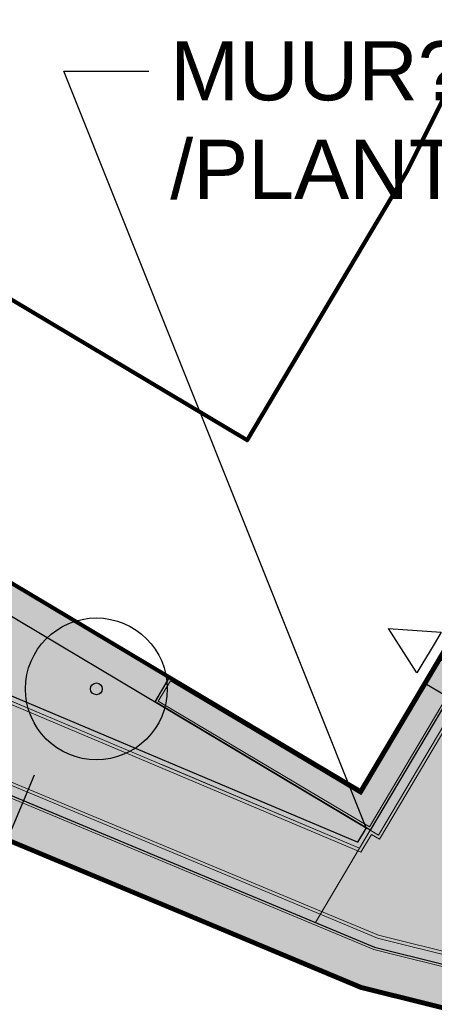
# Model space of a CAD drawing. Header units: metres. Extents: x 154038 to 155227, y 461678 to 462519.
# Tile 70 of 656: x 154335 to 154344, y 462035 to 462056. Entities that reach past the tile are written whole.
import ezdxf
from ezdxf import colors
from ezdxf.entities.mleader import LeaderData, LeaderLine
from ezdxf.math import Vec2, Vec3

# ---------------------------------------------------------------- set-up
doc = ezdxf.new("R2010")
doc.units = ezdxf.units.M
doc.linetypes.add('VH-OPSLUITBAND_100X200', pattern=[16, 8, -2, 4, -2])
for name, color, linetype, lineweight in [('B-GV-GR-BOOM-G', 82, 'Continuous', 25), ('B-GV-GR-BOOM-G2', 92, 'Continuous', 25), ('B-GV-GR-BOOM-S', 3, 'Continuous', 25), ('B-WE-OG-BEBOUWING-GV', 2, 'Continuous', 100), ('N-WE-VH-KANTOPSLUITING_OPSLUITBAND_100X200-G', 150, 'VH-OPSLUITBAND_100X200', 0), ('N-WE-VH-KANTVERHARDING_STOEP-STREKLAAG-G', 230, 'Continuous', 18), ('N-WE-VH-KANTVERHARDING_TROTTOIR-ROLLAAG-G', 62, 'Continuous', 18), ('N-WE-VH-KANTVERHARDING_TROTTOIR-STREKLAAG-G', 220, 'Continuous', 18), ('N-WE-VH-VERHARDING_STRAATBAKSTEEN-STOEP-HV_WF-G', 6, 'Continuous', 25), ('N-WE-VH-VERHARDING_STRAATBAKSTEEN-TROTTOIR-HV_DF-G', 2, 'Continuous', 18)]:
    doc.layers.add(name, color=color, linetype=linetype, lineweight=lineweight)
for name, color, linetype in [('B-WE-OG-TOPOGRAFIE_KAVEL_ENTREE-G', 3, 'Continuous'), ('B-WE-OG-TOPOGRAFIE_KAVEL_ENTREE-S', 252, 'Continuous'), ('N-GV-GR-GROENVOORZIENING_plantvakStraat_HOOG-G', 2, 'Continuous'), ('X-XX-AL-HULP-T', 7, 'Continuous')]:
    doc.layers.add(name, color=color, linetype=linetype)
doc.layers.add('B-WE-OG-TOPOGRAFIE_KAVEL_ENTREE-H', color=31, linetype='Continuous', plot=False)
doc.layers.add('N-GV-GR-GROENVOORZIENING_plantvakStraaT_HOOG-V', color=7, linetype='Continuous', true_color=0x949300)
for name, color, linetype, lineweight, true_color in [('N-WE-VH-KANTOPSLUITING_OPSLUITBAND_100X200-V', 7, 'Continuous', 5, 0xbbbcbc), ('N-WE-VH-VERHARDING_STRAATBAKSTEEN-STOEP-HV_WF-V', 7, 'Continuous', 25, 0xb33d26), ('N-WE-VH-VERHARDING_STRAATBAKSTEEN-TROTTOIR-HV_DF-V', 7, 'Continuous', 18, 0xd14124), ('N-WE-VH-VERHARDING_STRAATBAKSTEEN_Rijbaan-KV_DF-V', 7, 'Continuous', 18, 0xb33d26)]:
    doc.layers.add(name, color=color, linetype=linetype, lineweight=lineweight, true_color=true_color)
doc.styles.add('maatvoering', font='arial.ttf')

# ---------------------------------------------------------------- blocks, each defined once
blk = doc.blocks.new('*U94')
at = {"layer": 'B-WE-OG-TOPOGRAFIE_KAVEL_ENTREE-G', "ltscale": 0.0001}
blk.add_lwpolyline([(-0.2500000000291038, 0.5), (-1.250000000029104, 0), (-0.2500000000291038, -0.5), (-0.2500000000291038, -0.25), (-0.2500000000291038, 0), (-0.2500000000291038, 0.25)], close=True, dxfattribs=at)
at = {"layer": 'B-WE-OG-TOPOGRAFIE_KAVEL_ENTREE-H'}
for points in [[(-2.91038304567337e-11, 0.5999999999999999), (1.499364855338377, 0.5999999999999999)], [(-2.91038304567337e-11, 0), (1.093126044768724, 0)], [(-2.91038304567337e-11, -0.5999999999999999), (1.499364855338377, -0.5999999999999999)]]:
    blk.add_lwpolyline(points, dxfattribs=at)
blk = doc.blocks.new('*U159')
at = {"layer": 'B-WE-OG-TOPOGRAFIE_KAVEL_ENTREE-G', "ltscale": 0.0001}
blk.add_lwpolyline([(0.2499999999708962, 0.5), (1.249999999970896, 0), (0.2499999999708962, -0.5), (0.2499999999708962, -0.25), (0.2499999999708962, 0), (0.2499999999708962, 0.25)], close=True, dxfattribs=at)
at = {"layer": 'B-WE-OG-TOPOGRAFIE_KAVEL_ENTREE-H'}
for points in [[(-2.91038304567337e-11, 0.5999999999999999), (-1.00013217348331, 0.5999999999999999)], [(-2.91038304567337e-11, 0), (-1.093126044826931, 0)], [(-2.91038304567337e-11, -0.5999999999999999), (-1.00013217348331, -0.5999999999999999)]]:
    blk.add_lwpolyline(points, dxfattribs=at)
blk = doc.blocks.new('_Dot')
at = {"color": 0, "linetype": 'ByBlock', "lineweight": -2}
blk.add_line((-0.5, 0), (-1, 0), dxfattribs=at)
at = {"color": 0, "linetype": 'ByBlock', "const_width": 0.5}
blk.add_lwpolyline([(-0.25, 0, 1), (0.25, 0, 1)], format="xyb", close=True, dxfattribs=at)
blk = doc.blocks.new('*U338')
at = {"layer": 'B-GV-GR-BOOM-G', "color": 0}
blk.add_circle((-2.455635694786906e-11, 1.70530256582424e-11), 1.5, dxfattribs=at)
at = {"layer": 'B-GV-GR-BOOM-G2', "color": 0}
blk.add_circle((0, 0), 0.125, dxfattribs=at)

msp = doc.modelspace()

# ---------------------------------------------------------------- hatches: boundary and pattern name
at = {"layer": 'N-GV-GR-GROENVOORZIENING_plantvakStraaT_HOOG-V'}
h = msp.add_hatch(color=256, dxfattribs=at)
h.dxf.hatch_style = 1
edge = h.paths.add_edge_path()
edge.add_line((154342.4079865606, 462038.763218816), (154342.2263200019, 462038.4575009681))
edge.add_line((154342.2263200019, 462038.4575009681), (154323.3870613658, 462046.406604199))
edge.add_line((154323.3870613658, 462046.406604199), (154320.8785550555, 462047.8908037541))
edge.add_arc((154321.3877675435, 462048.7514445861), 0.9999999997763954, 149.3970510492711, 239.3886118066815, ccw=False)
edge.add_line((154320.5270517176, 462049.2605303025), (154321.6390859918, 462051.140748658))
edge.add_line((154321.6390859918, 462051.140748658), (154326.1868161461, 462048.4305991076))
edge.add_line((154326.1868161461, 462048.4305991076), (154326.494, 462048.946))
edge.add_line((154326.494, 462048.946), (154332.358, 462045.451))
edge.add_line((154332.358, 462045.451), (154338.238, 462041.947))
edge.add_line((154338.238, 462041.947), (154337.9414373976, 462041.4252688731))
edge.add_line((154337.9414373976, 462041.4252688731), (154342.4079865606, 462038.763218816))
at = {"layer": 'N-WE-VH-KANTOPSLUITING_OPSLUITBAND_100X200-V'}
h = msp.add_hatch(color=256, dxfattribs=at)
h.dxf.hatch_style = 1
edge = h.paths.add_edge_path()
edge.add_line((154320.5270408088, 462049.2605118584), (154321.6390859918, 462051.140748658))
edge.add_line((154321.6390859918, 462051.140748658), (154321.5528969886, 462051.1921116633))
edge.add_line((154321.5528969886, 462051.1921116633), (154320.440882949, 462049.3112745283))
edge.add_arc((154321.3877675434, 462048.7514445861), 1.099999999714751, 149.4069960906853, 239.3886117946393)
edge.add_line((154320.8276338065, 462047.804739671), (154323.341957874, 462046.3170979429))
edge.add_line((154323.341957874, 462046.3170979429), (154342.2677574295, 462038.3314793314))
edge.add_line((154342.2677574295, 462038.3314793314), (154342.4938872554, 462038.7120222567))
edge.add_line((154342.4938872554, 462038.7120222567), (154342.4079865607, 462038.763218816))
edge.add_line((154342.4079865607, 462038.763218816), (154342.2263200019, 462038.4575009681))
edge.add_line((154342.2263200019, 462038.4575009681), (154323.3870613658, 462046.406604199))
edge.add_line((154323.3870613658, 462046.406604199), (154320.8785550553, 462047.8908037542))
edge.add_arc((154321.3877675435, 462048.751444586), 0.999999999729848, 149.3982788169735, 239.3886117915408, ccw=False)
at = {"layer": 'N-WE-VH-VERHARDING_STRAATBAKSTEEN-STOEP-HV_WF-V'}
h = msp.add_hatch(color=256, dxfattribs=at)
h.dxf.hatch_style = 1
h.paths.add_polyline_path([(154378.2999999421, 462126.7049997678), (154373.8377536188, 462127.8208014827), (154373.9835829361, 462128.4028124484), (154379.0271416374, 462127.1416488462), (154375.9768330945, 462114.9034134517), (154368.5918047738, 462092.4687922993), (154359.5669424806, 462070.7331091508), (154348.9477526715, 462049.5729195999), (154342.4938872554, 462038.7120222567), (154337.9414373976, 462041.4252688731), (154338.2479301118, 462041.9410816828), (154342.285, 462039.535), (154348.4199779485, 462049.8592799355), (154359.013434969, 462070.9856407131), (154368.0289945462, 462092.6742438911), (154375.4040138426, 462115.0821954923)])
h = msp.add_hatch(color=256, dxfattribs=at)
h.dxf.hatch_style = 1
h.paths.add_polyline_path([(154351.1624988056, 462020.8502055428), (154348.2616945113, 462009.1648493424), (154334.8849845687, 462012.4826779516), (154323.0381231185, 462017.3926998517), (154311.4048188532, 462022.2183007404), (154299.7439738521, 462029.1428688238), (154302.6059881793, 462033.9539421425), (154303.1222679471, 462033.647462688), (154300.7199997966, 462029.6100001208), (154311.7967731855, 462023.0300719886), (154323.3830014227, 462018.2239994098), (154335.167, 462013.34), (154347.6050011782, 462010.2550007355), (154350.288, 462021.067), (154353.170018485, 462032.6749954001), (154342.3, 462035.381), (154332.0460469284, 462039.6559804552), (154322.084, 462043.808), (154312.53, 462049.4600000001), (154310.1270108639, 462045.421505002), (154309.6106247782, 462045.7270334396), (154312.4738081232, 462050.5389368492), (154322.4883983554, 462044.6144633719), (154332.3918098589, 462040.4863106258), (154342.5837272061, 462036.2378333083), (154354.2601254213, 462033.3310295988)])
at = {"layer": 'N-WE-VH-VERHARDING_STRAATBAKSTEEN-TROTTOIR-HV_DF-V'}
h = msp.add_hatch(color=256, dxfattribs=at)
h.dxf.hatch_style = 1
edge = h.paths.add_edge_path()
edge.add_line((154345.7671206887, 462100.9178970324), (154346.9703094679, 462104.5582888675))
edge.add_line((154346.9703094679, 462104.5582888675), (154349.1802811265, 462111.2482030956))
edge.add_line((154349.1802811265, 462111.2482030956), (154351.391298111, 462117.9392545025))
edge.add_line((154351.391298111, 462117.9392545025), (154352.6123631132, 462121.6352631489))
edge.add_line((154352.6123631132, 462121.6352631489), (154355.3229712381, 462132.4507481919))
edge.add_line((154355.3229712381, 462132.4507481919), (154354.0132993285, 462132.7782538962))
edge.add_line((154354.0132993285, 462132.7782538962), (154351.3149553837, 462122.0117025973))
edge.add_line((154351.3149553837, 462122.0117025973), (154344.5005862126, 462101.3877661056))
edge.add_line((154344.5005862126, 462101.3877661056), (154337.9711998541, 462085.824201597))
edge.add_line((154337.9711998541, 462085.824201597), (154336.2055979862, 462081.2910461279))
edge.add_line((154336.2055979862, 462081.2910461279), (154333.8673067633, 462076.6526408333))
edge.add_line((154333.8673067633, 462076.6526408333), (154329.8612639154, 462068.7059615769))
edge.add_line((154329.8612639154, 462068.7059615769), (154326.4072367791, 462061.8543010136))
edge.add_line((154326.4072367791, 462061.8543010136), (154323.497172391, 462056.9340861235))
edge.add_line((154323.497172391, 462056.9340861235), (154319.3556106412, 462049.9317071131))
edge.add_line((154319.3556106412, 462049.9317071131), (154317.8378996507, 462047.3656249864))
edge.add_line((154317.8378996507, 462047.3656249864), (154322.4883983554, 462044.6144633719))
edge.add_line((154322.4883983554, 462044.6144633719), (154341.3334041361, 462036.7591014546))
edge.add_line((154341.3334041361, 462036.7591014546), (154342.2677574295, 462038.3314793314))
edge.add_line((154342.2677574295, 462038.3314793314), (154323.341957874, 462046.3170979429))
edge.add_line((154323.341957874, 462046.3170979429), (154320.8276338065, 462047.804739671))
edge.add_arc((154321.3877675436, 462048.7514445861), 1.099999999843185, 149.4069960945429, 239.388611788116, ccw=False)
edge.add_line((154320.440882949, 462049.3112745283), (154321.5528969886, 462051.1921116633))
edge.add_line((154321.5528969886, 462051.1921116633), (154321.6390859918, 462051.1407486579))
edge.add_line((154321.6390859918, 462051.1407486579), (154327.5932653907, 462061.2080259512))
edge.add_line((154327.5932653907, 462061.2080259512), (154337.4339966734, 462080.7287901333))
edge.add_line((154337.4339966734, 462080.7287901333), (154338.8993443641, 462084.2808167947))
edge.add_line((154338.8993443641, 462084.2808167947), (154341.5694082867, 462090.7479716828))
edge.add_line((154341.5694082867, 462090.7479716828), (154345.7671206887, 462100.9178970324))
h = msp.add_hatch(color=256, dxfattribs=at)
h.dxf.hatch_style = 1
edge = h.paths.add_edge_path(flags=16)
edge.add_line((154362.019825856, 462061.7587969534), (154355.5298746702, 462036.0006908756))
edge.add_arc((154354.560180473, 462036.2450127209), 1.000000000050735, 256.0216881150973, 345.85823955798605, ccw=False)
edge.add_line((154354.3186258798, 462035.2746254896), (154345.5993227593, 462037.4450865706))
edge.add_arc((154345.865032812, 462038.5125125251), 1.100000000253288, 149.3039727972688, 256.0216881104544, ccw=False)
edge.add_line((154344.9191563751, 462039.0740441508), (154350.4848843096, 462048.6350691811))
edge.add_line((154350.4848843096, 462048.6350691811), (154357.8224814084, 462063.0321401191))
edge.add_arc((154358.7911601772, 462062.5109286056), 1.099999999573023, 76.07808194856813, 151.7168891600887, ccw=False)
edge.add_line((154359.0558194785, 462063.5786155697), (154361.3027970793, 462063.0216325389))
edge.add_arc((154361.0609672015, 462062.0493436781), 1.001911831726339, -16.857495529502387, 76.03268019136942, ccw=False)
h.paths.add_polyline_path([(154359.5669424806, 462070.7331091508), (154357.4101246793, 462066.4496107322), (154354.2573476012, 462060.1530144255), (154351.0833513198, 462053.8320627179), (154348.9477526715, 462049.5729195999), (154342.2677574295, 462038.3314793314), (154341.3334041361, 462036.7591014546), (154342.5837272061, 462036.2378333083), (154353.3867945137, 462033.5484990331), (154357.7449153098, 462032.4632768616), (154365.17, 462061.96), (154370.951, 462060.527), (154371.32, 462062), (154372.11, 462065.07), (154372.4646181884, 462066.4809874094), (154370.4955765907, 462066.9252530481), (154360.1873909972, 462072.2274114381)])
edge = h.paths.add_edge_path(flags=16)
edge.add_arc((154368.7791829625, 462064.1561457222), 0.9999999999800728, 256.0780819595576, 345.7101016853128)
edge.add_line((154369.7482422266, 462063.9093175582), (154369.8362561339, 462064.2548643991))
edge.add_arc((154368.8736236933, 462064.5022523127), 0.9939124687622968, 345.5873860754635, 419.5101530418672)
edge.add_line((154369.377920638, 462065.3587256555), (154363.0788714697, 462069.1657947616))
edge.add_arc((154362.6206086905, 462068.2799387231), 0.9973693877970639, 62.64699228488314, 145.7080097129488)
edge.add_line((154361.7966049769, 462068.8418671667), (154361.0919128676, 462067.8136662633))
edge.add_arc((154362.7416398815, 462066.6830023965), 1.99999999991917, 145.5746554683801, 256.0780819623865)
edge.add_line((154362.2604411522, 462064.74175337), (154368.5385835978, 462063.185521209))
at = {"layer": 'N-WE-VH-VERHARDING_STRAATBAKSTEEN_Rijbaan-KV_DF-V'}
h = msp.add_hatch(color=256, dxfattribs=at)
h.dxf.hatch_style = 1
edge = h.paths.add_edge_path()
edge.add_line((154346.3655189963, 462123.4474894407), (154339.6690574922, 462103.1804047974))
edge.add_line((154339.6690574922, 462103.1804047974), (154331.5193567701, 462083.4356807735))
edge.add_line((154331.5193567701, 462083.4356807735), (154321.8864262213, 462064.3270959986))
edge.add_line((154321.8864262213, 462064.3270959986), (154319.064452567, 462059.5558212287))
edge.add_line((154319.064452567, 462059.5558212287), (154316.2103360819, 462061.243890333))
edge.add_arc((154313.6649621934, 462056.9402788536), 4.999999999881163, 59.39777921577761, 149.4251789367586)
edge.add_line((154309.3601339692, 462059.4835943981), (154295.4018813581, 462035.8577883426))
edge.add_arc((154299.7067095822, 462033.3144727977), 4.999999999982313, 149.425178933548, 239.2784399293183)
edge.add_line((154297.1523773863, 462029.0161723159), (154310.3450331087, 462021.1762305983))
edge.add_arc((154317.2452423, 462033.549449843), 14.16719595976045, 240.8527758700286, 248.9522969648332)
edge.add_line((154312.1571632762, 462020.327464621), (154334.4042784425, 462011.1510402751))
edge.add_arc((154336.3108423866, 462015.7732706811), 4.999999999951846, 247.5849764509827, 256.0899883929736)
edge.add_line((154335.1088540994, 462010.9198982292), (154350.5998025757, 462007.0834033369))
edge.add_arc((154349.3978142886, 462002.2300308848), 5.000000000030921, 59.37977109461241, 76.0899883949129, ccw=False)
edge.add_line((154351.944540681, 462006.5328421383), (154352.6260687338, 462006.1294627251))
edge.add_arc((154355.1727951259, 462010.4322739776), 4.999999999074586, 239.3797710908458, 256.0899883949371)
edge.add_line((154353.9708068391, 462005.5789015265), (154356.9781779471, 462004.8340984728))
edge.add_line((154356.9781779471, 462004.8340984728), (154367.5271780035, 462002.1693614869))
edge.add_line((154367.5271780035, 462002.1693614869), (154370.594703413, 462001.3944872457))
edge.add_arc((154371.8192663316, 462006.2422130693), 5.000000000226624, 255.8233322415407, 334.7988763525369)
edge.add_line((154376.3433598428, 462004.1132278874), (154378.3551998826, 462008.3883879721))
edge.add_arc((154373.8311063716, 462010.5173731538), 5.000000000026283, 334.7988763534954, 345.8749618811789)
edge.add_line((154378.6799336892, 462009.2971790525), (154401.6515090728, 462100.5820018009))
edge.add_line((154401.6515090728, 462100.5820018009), (154406.9852191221, 462099.2397882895))
edge.add_line((154406.9852191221, 462099.2397882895), (154397.3315953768, 462060.8780600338))
edge.add_line((154397.3315953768, 462060.8780600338), (154396.6527595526, 462061.0488872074))
edge.add_line((154396.6527595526, 462061.0488872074), (154394.6715745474, 462053.1760217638))
edge.add_line((154394.6715745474, 462053.1760217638), (154395.3511736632, 462053.0050023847))
edge.add_line((154395.3511736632, 462053.0050023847), (154390.2256132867, 462032.6401919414))
edge.add_line((154390.2256132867, 462032.6401919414), (154389.5467596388, 462032.8109482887))
edge.add_line((154389.5467596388, 462032.8109482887), (154388.7372010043, 462029.5939109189))
edge.add_line((154388.7372010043, 462029.5939109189), (154389.4156288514, 462029.4214625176))
edge.add_line((154389.4156288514, 462029.4214625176), (154383.7651946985, 462006.9676746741))
edge.add_line((154383.7651946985, 462006.9676746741), (154376.807218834, 461992.1819759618))
edge.add_arc((154381.331312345, 461990.0529907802), 4.999999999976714, 154.7988763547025, 166.0156035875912)
edge.add_line((154376.4795044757, 461991.2612789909), (154371.1051861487, 461969.68365288))
edge.add_line((154371.1051861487, 461969.68365288), (154363.8723419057, 461953.1420104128))
edge.add_arc((154368.4536651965, 461951.1389210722), 5.000088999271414, 156.3836358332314, 248.3411709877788)
edge.add_line((154366.60823727, 461946.491848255), (154366.6592998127, 461946.4715747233))
edge.add_line((154366.6592998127, 461946.4715747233), (154352.2416857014, 461952.1958481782))
edge.add_arc((154354.0386536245, 461956.8622859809), 5.000473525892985, 248.939130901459, 336.380420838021)
edge.add_line((154358.6202168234, 461954.8587855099), (154365.8806715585, 461971.4635736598))
edge.add_line((154365.8806715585, 461971.4635736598), (154371.1315098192, 461992.5091953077))
edge.add_arc((154366.27970195, 461993.7174835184), 4.999999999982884, 346.0156035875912, 435.8233322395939)
edge.add_line((154367.5042648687, 461998.5652093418), (154356.1296396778, 462001.438503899))
edge.add_line((154356.1296396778, 462001.438503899), (154353.1565705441, 462002.1748154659))
edge.add_arc((154351.9545822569, 461997.321443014), 4.99999999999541, 76.08998839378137, 92.77818827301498)
edge.add_line((154351.7122345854, 462002.315566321), (154350.8803402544, 462002.2858641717))
edge.add_arc((154350.6379925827, 462007.2799874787), 4.999999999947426, 256.0899883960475, 272.778188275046, ccw=False)
edge.add_line((154349.4360042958, 462002.4266150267), (154337.7325265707, 462005.3251033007))
edge.add_arc((154337.2517312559, 462003.38375432), 1.999999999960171, 76.08998839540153, 165.7499673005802)
edge.add_line((154335.3132697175, 462003.8760620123), (154335.1888994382, 462003.3863540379))
edge.add_line((154335.1888994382, 462003.3863540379), (154331.809089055, 462004.2350527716))
edge.add_line((154331.809089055, 462004.2350527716), (154332.0188515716, 462005.1214022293))
edge.add_arc((154330.0726110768, 462005.5819974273), 1.999999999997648, 346.6854067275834, 427.584976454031)
edge.add_line((154330.8352366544, 462007.4308895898), (154310.3759552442, 462015.8698735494))
edge.add_arc((154317.2452423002, 462033.5494498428), 18.96719595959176, 240.6390520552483, 248.76667882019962, ccw=False)
edge.add_line((154307.9454396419, 462017.0186243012), (154294.2962136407, 462025.129890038))
edge.add_arc((154292.7636143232, 462022.5509097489), 2.999999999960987, 59.27843992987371, 165.8531268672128)
edge.add_line((154289.8545971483, 462023.2841348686), (154287.8359008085, 462015.2751044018))
edge.add_line((154287.8359008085, 462015.2751044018), (154283.8632318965, 462016.2799413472))
edge.add_line((154283.8632318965, 462016.2799413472), (154284.9895646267, 462020.85211158))
edge.add_line((154284.9895646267, 462020.85211158), (154281.4008986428, 462022.9723146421))
edge.add_line((154281.4008986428, 462022.9723146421), (154304.5232118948, 462062.1092541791))
edge.add_arc((154313.1334630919, 462057.0210789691), 10.00129754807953, 72.70910643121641, 149.419295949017, ccw=False)
edge.add_arc((154316.7007223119, 462068.4799534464), 2.000000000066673, 252.7032232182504, 333.2466271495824)
edge.add_line((154318.4866272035, 462067.5796514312), (154327.4245828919, 462085.3096333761))
edge.add_line((154327.4245828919, 462085.3096333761), (154335.4473333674, 462104.7467881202))
edge.add_line((154335.4473333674, 462104.7467881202), (154342.0407687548, 462124.7020604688))
edge.add_line((154342.0407687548, 462124.7020604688), (154352.1387758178, 462165.04183881))
edge.add_line((154352.1387758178, 462165.04183881), (154355.7628846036, 462164.1322223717))
edge.add_line((154355.7628846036, 462164.1322223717), (154353.9603339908, 462153.7867322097))
edge.add_line((154353.9603339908, 462153.7867322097), (154346.3655189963, 462123.4474894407))
edge = h.paths.add_edge_path(flags=17)
edge.add_arc((154735.5031688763, 462271.5015979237), 4.999999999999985, 125.9385176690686, 138.150287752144, ccw=False)
edge.add_line((154732.5685849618, 462275.549834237), (154735.8470371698, 462277.9263983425))
edge.add_arc((154736.4339539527, 462277.1167510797), 1.000000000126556, 44.27258667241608, 125.93851766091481, ccw=False)
edge.add_line((154737.1499807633, 462277.8148238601), (154732.334294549, 462282.9696525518))
edge.add_arc((154731.6182677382, 462282.2715797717), 1.000000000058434, -54.06148233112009, 44.272586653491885, ccw=False)
edge.add_line((154732.2051845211, 462281.4619325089), (154729.9240080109, 462279.8082978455))
edge.add_arc((154735.7931758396, 462271.7118252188), 9.999999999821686, 125.9385176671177, 159.8812514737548)
edge.add_line((154726.4033583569, 462275.1514949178), (154712.1371545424, 462236.2067526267))
edge.add_arc((154709.3202092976, 462237.2386535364), 3.000000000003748, 249.8812514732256, 339.8812514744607, ccw=False)
edge.add_line((154708.2883083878, 462234.4217082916), (154663.7725424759, 462250.7286845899))
edge.add_line((154663.7725424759, 462250.7286845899), (154656.1079703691, 462250.0630933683))
edge.add_line((154656.1079703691, 462250.0630933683), (154584.3613417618, 462276.2290524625))
edge.add_arc((154586.0632988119, 462280.9304984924), 5.000025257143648, 159.6304989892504, 250.09938210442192, ccw=False)
edge.add_line((154581.3759381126, 462282.6708726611), (154586.6440892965, 462297.0625800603))
edge.add_line((154586.6440892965, 462297.0625800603), (154545.8382322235, 462312.2135262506))
edge.add_line((154545.8382322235, 462312.2135262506), (154543.9238186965, 462307.0574598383))
edge.add_line((154543.9238186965, 462307.0574598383), (154578.6714521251, 462294.1558922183))
edge.add_arc((154577.6272265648, 462291.3434923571), 3.000000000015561, -20.21334639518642, 69.63036995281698, ccw=False)
edge.add_line((154580.442464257, 462290.3069419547), (154576.1003610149, 462278.5139286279))
edge.add_arc((154571.4082981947, 462280.2415126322), 5.000000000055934, 301.49318088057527, 339.7866536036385, ccw=False)
edge.add_arc((154579.2442544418, 462267.4509774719), 9.999999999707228, 121.4931808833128, 159.6303699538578)
edge.add_line((154569.869588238, 462270.9317293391), (154560.0751634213, 462244.5540653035))
edge.add_arc((154557.2717091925, 462245.6220748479), 2.999999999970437, 249.9106884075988, 339.14506041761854, ccw=False)
edge.add_line((154556.2412556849, 462242.8045998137), (154537.0470548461, 462249.8246199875))
edge.add_arc((154536.360085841, 462247.9463032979), 2.000000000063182, 69.9106884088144, 159.7067651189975)
edge.add_line((154534.484226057, 462248.6399531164), (154518.7866293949, 462206.1884314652))
edge.add_line((154518.7866293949, 462206.1884314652), (154517.1266457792, 462201.6684760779))
edge.add_line((154517.1266457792, 462201.6684760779), (154504.0308506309, 462166.2479160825))
edge.add_line((154504.0308506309, 462166.2479160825), (154508.5329932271, 462164.5833704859))
edge.add_line((154508.5329932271, 462164.5833704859), (154521.6305956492, 462200.0088186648))
edge.add_line((154521.6305956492, 462200.0088186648), (154523.2905399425, 462204.5286669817))
edge.add_line((154523.2905399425, 462204.5286669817), (154536.2906664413, 462239.6853322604))
edge.add_arc((154540.9803159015, 462237.9512077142), 5.000000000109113, 69.91068840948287, 159.706765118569, ccw=False)
edge.add_line((154542.6977384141, 462242.6469994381), (154554.4056087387, 462238.3650037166))
edge.add_arc((154557.1538001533, 462245.8775869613), 7.999466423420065, 249.90688527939, 339.6332798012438)
edge.add_line((154564.6531743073, 462243.093552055), (154574.4386699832, 462269.447448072))
edge.add_arc((154579.1259759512, 462267.7069990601), 5.000000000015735, 69.96311292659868, 159.6294766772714, ccw=False)
edge.add_line((154580.8391011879, 462272.4043602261), (154655.4630948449, 462245.1890275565))
edge.add_line((154655.4630948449, 462245.1890275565), (154663.1240823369, 462245.8543074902))
edge.add_line((154663.1240823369, 462245.8543074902), (154713.9613245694, 462227.2316535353))
edge.add_line((154713.9613245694, 462227.2316535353), (154727.5885351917, 462264.4320337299))
edge.add_arc((154730.4054804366, 462263.4001328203), 2.999999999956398, 69.882642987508, 159.8812514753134, ccw=False)
edge.add_line((154731.4373129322, 462266.2171031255), (154749.540967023, 462259.5858871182))
edge.add_line((154749.540967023, 462259.5858871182), (154751.0397480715, 462263.6249638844))
edge.add_line((154751.0397480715, 462263.6249638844), (154734.4045412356, 462269.7183000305))
edge.add_arc((154736.1283149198, 462274.4117704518), 5.000006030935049, 197.6182283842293, 249.83320066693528, ccw=False)
edge.add_arc((154733.2690260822, 462273.5037486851), 2.000000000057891, 138.1345799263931, 197.6182116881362, ccw=False)
edge.add_line((154731.7795971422, 462274.8385151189), (154731.7786818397, 462274.8374930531))
edge = h.paths.add_edge_path(flags=0)
edge.add_arc((154536.360085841, 462247.9463032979), 2.000000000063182, 69.9106884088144, 159.7067651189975, ccw=False)
edge.add_arc((154536.360085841, 462247.9463032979), 2.000000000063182, 69.9106884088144, 159.7067651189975)
edge = h.paths.add_edge_path(flags=0)
edge.add_arc((154735.7931758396, 462271.7118252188), 9.999999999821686, 125.93851766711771, 159.8812514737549, ccw=False)
edge.add_arc((154735.7931758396, 462271.7118252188), 9.999999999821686, 125.9385176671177, 159.8812514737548)
edge = h.paths.add_edge_path(flags=17)
edge.add_arc((154735.5031688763, 462271.5015979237), 4.999999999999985, 125.9385176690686, 138.150287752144)
edge.add_line((154731.7795971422, 462274.8385151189), (154731.7786818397, 462274.8374930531))
edge.add_arc((154733.2690260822, 462273.5037486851), 2.000000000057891, 138.134579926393, 197.6182116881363)
edge.add_arc((154736.1283149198, 462274.4117704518), 5.000006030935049, 197.6182283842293, 249.8332006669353)
edge.add_line((154751.0397480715, 462263.6249638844), (154734.4045412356, 462269.7183000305))
edge.add_line((154749.540967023, 462259.5858871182), (154751.0397480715, 462263.6249638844))
edge.add_line((154731.4373129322, 462266.2171031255), (154749.540967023, 462259.5858871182))
edge.add_arc((154730.4054804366, 462263.4001328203), 2.999999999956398, 69.88264298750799, 159.8812514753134)
edge.add_line((154713.9613245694, 462227.2316535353), (154727.5885351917, 462264.4320337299))
edge.add_line((154663.1240823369, 462245.8543074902), (154713.9613245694, 462227.2316535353))
edge.add_line((154655.4630948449, 462245.1890275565), (154663.1240823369, 462245.8543074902))
edge.add_line((154580.8391011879, 462272.4043602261), (154655.4630948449, 462245.1890275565))
edge.add_arc((154579.1259759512, 462267.7069990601), 5.000000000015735, 69.96311292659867, 159.6294766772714)
edge.add_line((154564.6531743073, 462243.093552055), (154574.4386699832, 462269.447448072))
edge.add_arc((154557.1538001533, 462245.8775869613), 7.999466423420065, 249.90688527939, 339.6332798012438)
edge.add_line((154542.6977384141, 462242.6469994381), (154554.4056087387, 462238.3650037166))
edge.add_arc((154540.9803159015, 462237.9512077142), 5.000000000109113, 69.9106884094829, 159.706765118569)
edge.add_line((154523.2905399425, 462204.5286669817), (154536.2906664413, 462239.6853322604))
edge.add_line((154521.6305956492, 462200.0088186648), (154523.2905399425, 462204.5286669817))
edge.add_line((154508.5329932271, 462164.5833704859), (154521.6305956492, 462200.0088186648))
edge.add_line((154504.0308506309, 462166.2479160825), (154508.5329932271, 462164.5833704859))
edge.add_line((154517.1266457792, 462201.6684760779), (154504.0308506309, 462166.2479160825))
edge.add_line((154518.7866293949, 462206.1884314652), (154517.1266457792, 462201.6684760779))
edge.add_line((154534.484226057, 462248.6399531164), (154518.7866293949, 462206.1884314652))
edge.add_arc((154536.360085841, 462247.9463032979), 2.000000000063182, 69.9106884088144, 159.7067651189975)
edge.add_line((154556.2412556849, 462242.8045998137), (154537.0470548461, 462249.8246199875))
edge.add_arc((154557.2717091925, 462245.6220748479), 2.999999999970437, 249.9106884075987, 339.1450604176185)
edge.add_line((154569.869588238, 462270.9317293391), (154560.0751634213, 462244.5540653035))
edge.add_arc((154579.2442544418, 462267.4509774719), 9.999999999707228, 121.4931808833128, 159.6303699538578)
edge.add_arc((154571.4082981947, 462280.2415126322), 5.000000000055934, 301.4931808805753, 339.7866536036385)
edge.add_line((154580.442464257, 462290.3069419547), (154576.1003610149, 462278.5139286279))
edge.add_arc((154577.6272265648, 462291.3434923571), 3.000000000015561, 339.7866536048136, 429.6303699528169)
edge.add_line((154543.9238186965, 462307.0574598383), (154578.6714521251, 462294.1558922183))
edge.add_line((154545.8382322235, 462312.2135262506), (154543.9238186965, 462307.0574598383))
edge.add_line((154586.6440892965, 462297.0625800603), (154545.8382322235, 462312.2135262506))
edge.add_line((154581.3759381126, 462282.6708726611), (154586.6440892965, 462297.0625800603))
edge.add_arc((154586.0632988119, 462280.9304984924), 5.000025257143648, 159.6304989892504, 250.0993821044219)
edge.add_line((154656.1079703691, 462250.0630933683), (154584.3613417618, 462276.2290524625))
edge.add_line((154663.7725424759, 462250.7286845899), (154656.1079703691, 462250.0630933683))
edge.add_line((154708.2883083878, 462234.4217082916), (154663.7725424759, 462250.7286845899))
edge.add_arc((154709.3202092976, 462237.2386535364), 3.000000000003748, 249.8812514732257, 339.8812514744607)
edge.add_line((154726.4033583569, 462275.1514949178), (154712.1371545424, 462236.2067526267))
edge.add_arc((154735.7931758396, 462271.7118252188), 9.999999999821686, 125.9385176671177, 159.8812514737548)
edge.add_line((154732.2051845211, 462281.4619325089), (154729.9240080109, 462279.8082978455))
edge.add_arc((154731.6182677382, 462282.2715797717), 1.000000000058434, 305.9385176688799, 404.2725866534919)
edge.add_line((154732.334294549, 462282.9696525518), (154737.1499807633, 462277.8148238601))
edge.add_arc((154736.4339539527, 462277.1167510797), 1.000000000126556, 44.27258667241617, 125.9385176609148)
edge.add_line((154735.8470371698, 462277.9263983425), (154732.5685849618, 462275.549834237))
edge = h.paths.add_edge_path(flags=0)
edge.add_arc((154736.1283149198, 462274.4117704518), 5.000006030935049, 197.6182283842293, 249.8332006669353)
edge.add_arc((154736.1283149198, 462274.4117704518), 5.000006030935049, 197.6182283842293, 249.8332006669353)
edge = h.paths.add_edge_path(flags=0)
edge.add_arc((154733.2690260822, 462273.5037486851), 2.000000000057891, 138.134579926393, 197.6182116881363)
edge.add_arc((154733.2690260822, 462273.5037486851), 2.000000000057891, 138.134579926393, 197.6182116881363)
edge = h.paths.add_edge_path(flags=0)
edge.add_line((154731.7795971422, 462274.8385151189), (154731.7786818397, 462274.8374930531))
edge.add_line((154731.7795971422, 462274.8385151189), (154731.7786818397, 462274.8374930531))
edge = h.paths.add_edge_path(flags=0)
edge.add_arc((154735.5031688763, 462271.5015979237), 4.999999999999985, 125.9385176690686, 138.150287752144)
edge.add_arc((154735.5031688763, 462271.5015979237), 4.999999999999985, 125.9385176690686, 138.150287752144)
edge = h.paths.add_edge_path(flags=0)
edge.add_line((154732.2051845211, 462281.4619325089), (154729.9240080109, 462279.8082978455))
edge.add_line((154732.2051845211, 462281.4619325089), (154729.9240080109, 462279.8082978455))
edge = h.paths.add_edge_path(flags=0)
edge.add_arc((154731.6182677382, 462282.2715797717), 1.000000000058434, 305.9385176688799, 404.2725866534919)
edge.add_arc((154731.6182677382, 462282.2715797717), 1.000000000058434, 305.9385176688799, 404.2725866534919)
edge = h.paths.add_edge_path(flags=0)
edge.add_line((154737.1499807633, 462277.8148238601), (154732.334294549, 462282.9696525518))
edge.add_line((154737.1499807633, 462277.8148238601), (154732.334294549, 462282.9696525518))
edge = h.paths.add_edge_path(flags=0)
edge.add_arc((154736.4339539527, 462277.1167510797), 1.000000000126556, 44.27258667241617, 125.9385176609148)
edge.add_arc((154736.4339539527, 462277.1167510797), 1.000000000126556, 44.27258667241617, 125.9385176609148)
edge = h.paths.add_edge_path(flags=0)
edge.add_line((154732.5685849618, 462275.549834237), (154735.8470371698, 462277.9263983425))
edge.add_line((154732.5685849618, 462275.549834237), (154735.8470371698, 462277.9263983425))
edge = h.paths.add_edge_path(flags=0)
edge.add_line((154556.2412556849, 462242.8045998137), (154537.0470548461, 462249.8246199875))
edge.add_line((154556.2412556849, 462242.8045998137), (154537.0470548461, 462249.8246199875))
edge = h.paths.add_edge_path(flags=0)
edge.add_arc((154557.2717091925, 462245.6220748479), 2.999999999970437, 249.9106884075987, 339.1450604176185)
edge.add_arc((154557.2717091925, 462245.6220748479), 2.999999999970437, 249.9106884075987, 339.1450604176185)
edge = h.paths.add_edge_path(flags=0)
edge.add_line((154569.869588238, 462270.9317293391), (154560.0751634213, 462244.5540653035))
edge.add_line((154569.869588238, 462270.9317293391), (154560.0751634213, 462244.5540653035))
edge = h.paths.add_edge_path(flags=0)
edge.add_arc((154579.2442544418, 462267.4509774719), 9.999999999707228, 121.4931808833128, 159.6303699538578)
edge.add_arc((154579.2442544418, 462267.4509774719), 9.999999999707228, 121.4931808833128, 159.6303699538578)
edge = h.paths.add_edge_path(flags=0)
edge.add_arc((154571.4082981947, 462280.2415126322), 5.000000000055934, 301.4931808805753, 339.7866536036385)
edge.add_arc((154571.4082981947, 462280.2415126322), 5.000000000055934, 301.4931808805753, 339.7866536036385)
edge = h.paths.add_edge_path(flags=0)
edge.add_line((154580.442464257, 462290.3069419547), (154576.1003610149, 462278.5139286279))
edge.add_line((154580.442464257, 462290.3069419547), (154576.1003610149, 462278.5139286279))
edge = h.paths.add_edge_path(flags=0)
edge.add_arc((154577.6272265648, 462291.3434923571), 3.000000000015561, 339.7866536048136, 429.6303699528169)
edge.add_arc((154577.6272265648, 462291.3434923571), 3.000000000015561, 339.7866536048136, 429.6303699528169)
edge = h.paths.add_edge_path(flags=0)
edge.add_line((154543.9238186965, 462307.0574598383), (154578.6714521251, 462294.1558922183))
edge.add_line((154543.9238186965, 462307.0574598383), (154578.6714521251, 462294.1558922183))
edge = h.paths.add_edge_path(flags=0)
edge.add_line((154545.8382322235, 462312.2135262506), (154543.9238186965, 462307.0574598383))
edge.add_line((154545.8382322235, 462312.2135262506), (154543.9238186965, 462307.0574598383))
edge = h.paths.add_edge_path(flags=0)
edge.add_line((154586.6440892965, 462297.0625800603), (154545.8382322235, 462312.2135262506))
edge.add_line((154586.6440892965, 462297.0625800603), (154545.8382322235, 462312.2135262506))
edge = h.paths.add_edge_path(flags=0)
edge.add_line((154581.3759381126, 462282.6708726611), (154586.6440892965, 462297.0625800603))
edge.add_line((154581.3759381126, 462282.6708726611), (154586.6440892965, 462297.0625800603))
edge = h.paths.add_edge_path(flags=0)
edge.add_arc((154586.0632988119, 462280.9304984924), 5.000025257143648, 159.6304989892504, 250.0993821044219)
edge.add_arc((154586.0632988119, 462280.9304984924), 5.000025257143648, 159.6304989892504, 250.0993821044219)
edge = h.paths.add_edge_path(flags=0)
edge.add_line((154656.1079703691, 462250.0630933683), (154584.3613417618, 462276.2290524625))
edge.add_line((154656.1079703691, 462250.0630933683), (154584.3613417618, 462276.2290524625))
edge = h.paths.add_edge_path(flags=0)
edge.add_line((154663.7725424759, 462250.7286845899), (154656.1079703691, 462250.0630933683))
edge.add_line((154663.7725424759, 462250.7286845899), (154656.1079703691, 462250.0630933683))
edge = h.paths.add_edge_path(flags=0)
edge.add_line((154708.2883083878, 462234.4217082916), (154663.7725424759, 462250.7286845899))
edge.add_line((154708.2883083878, 462234.4217082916), (154663.7725424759, 462250.7286845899))
edge = h.paths.add_edge_path(flags=0)
edge.add_arc((154709.3202092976, 462237.2386535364), 3.000000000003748, 249.8812514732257, 339.8812514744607)
edge.add_arc((154709.3202092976, 462237.2386535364), 3.000000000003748, 249.8812514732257, 339.8812514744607)
edge = h.paths.add_edge_path(flags=0)
edge.add_line((154726.4033583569, 462275.1514949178), (154712.1371545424, 462236.2067526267))
edge.add_line((154726.4033583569, 462275.1514949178), (154712.1371545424, 462236.2067526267))
edge = h.paths.add_edge_path(flags=0)
edge.add_line((154751.0397480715, 462263.6249638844), (154734.4045412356, 462269.7183000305))
edge.add_line((154751.0397480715, 462263.6249638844), (154734.4045412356, 462269.7183000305))
edge = h.paths.add_edge_path(flags=0)
edge.add_line((154749.540967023, 462259.5858871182), (154751.0397480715, 462263.6249638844))
edge.add_line((154749.540967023, 462259.5858871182), (154751.0397480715, 462263.6249638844))
edge = h.paths.add_edge_path(flags=0)
edge.add_line((154731.4373129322, 462266.2171031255), (154749.540967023, 462259.5858871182))
edge.add_line((154731.4373129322, 462266.2171031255), (154749.540967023, 462259.5858871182))
edge = h.paths.add_edge_path(flags=0)
edge.add_arc((154730.4054804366, 462263.4001328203), 2.999999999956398, 69.88264298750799, 159.8812514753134)
edge.add_arc((154730.4054804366, 462263.4001328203), 2.999999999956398, 69.88264298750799, 159.8812514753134)
edge = h.paths.add_edge_path(flags=0)
edge.add_line((154713.9613245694, 462227.2316535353), (154727.5885351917, 462264.4320337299))
edge.add_line((154713.9613245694, 462227.2316535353), (154727.5885351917, 462264.4320337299))
edge = h.paths.add_edge_path(flags=0)
edge.add_line((154663.1240823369, 462245.8543074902), (154713.9613245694, 462227.2316535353))
edge.add_line((154663.1240823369, 462245.8543074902), (154713.9613245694, 462227.2316535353))
edge = h.paths.add_edge_path(flags=0)
edge.add_line((154655.4630948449, 462245.1890275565), (154663.1240823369, 462245.8543074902))
edge.add_line((154655.4630948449, 462245.1890275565), (154663.1240823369, 462245.8543074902))
edge = h.paths.add_edge_path(flags=0)
edge.add_line((154580.8391011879, 462272.4043602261), (154655.4630948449, 462245.1890275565))
edge.add_line((154580.8391011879, 462272.4043602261), (154655.4630948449, 462245.1890275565))
edge = h.paths.add_edge_path(flags=0)
edge.add_arc((154579.1259759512, 462267.7069990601), 5.000000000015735, 69.96311292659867, 159.6294766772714)
edge.add_arc((154579.1259759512, 462267.7069990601), 5.000000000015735, 69.96311292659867, 159.6294766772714)
edge = h.paths.add_edge_path(flags=0)
edge.add_line((154564.6531743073, 462243.093552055), (154574.4386699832, 462269.447448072))
edge.add_line((154564.6531743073, 462243.093552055), (154574.4386699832, 462269.447448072))
edge = h.paths.add_edge_path(flags=0)
edge.add_arc((154557.1538001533, 462245.8775869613), 7.999466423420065, 249.90688527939, 339.6332798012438)
edge.add_arc((154557.1538001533, 462245.8775869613), 7.999466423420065, 249.90688527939, 339.6332798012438)
edge = h.paths.add_edge_path(flags=0)
edge.add_line((154542.6977384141, 462242.6469994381), (154554.4056087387, 462238.3650037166))
edge.add_line((154542.6977384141, 462242.6469994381), (154554.4056087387, 462238.3650037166))
edge = h.paths.add_edge_path(flags=0)
edge.add_arc((154540.9803159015, 462237.9512077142), 5.000000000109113, 69.9106884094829, 159.706765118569)
edge.add_arc((154540.9803159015, 462237.9512077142), 5.000000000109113, 69.9106884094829, 159.706765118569)
edge = h.paths.add_edge_path(flags=0)
edge.add_line((154523.2905399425, 462204.5286669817), (154536.2906664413, 462239.6853322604))
edge.add_line((154523.2905399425, 462204.5286669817), (154536.2906664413, 462239.6853322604))
edge = h.paths.add_edge_path(flags=0)
edge.add_line((154521.6305956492, 462200.0088186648), (154523.2905399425, 462204.5286669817))
edge.add_line((154521.6305956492, 462200.0088186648), (154523.2905399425, 462204.5286669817))
edge = h.paths.add_edge_path(flags=0)
edge.add_line((154508.5329932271, 462164.5833704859), (154521.6305956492, 462200.0088186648))
edge.add_line((154508.5329932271, 462164.5833704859), (154521.6305956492, 462200.0088186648))
edge = h.paths.add_edge_path(flags=0)
edge.add_line((154504.0308506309, 462166.2479160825), (154508.5329932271, 462164.5833704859))
edge.add_line((154504.0308506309, 462166.2479160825), (154508.5329932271, 462164.5833704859))
edge = h.paths.add_edge_path(flags=0)
edge.add_line((154517.1266457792, 462201.6684760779), (154504.0308506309, 462166.2479160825))
edge.add_line((154517.1266457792, 462201.6684760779), (154504.0308506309, 462166.2479160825))
edge = h.paths.add_edge_path(flags=0)
edge.add_line((154518.7866293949, 462206.1884314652), (154517.1266457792, 462201.6684760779))
edge.add_line((154518.7866293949, 462206.1884314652), (154517.1266457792, 462201.6684760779))
edge = h.paths.add_edge_path(flags=0)
edge.add_line((154534.484226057, 462248.6399531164), (154518.7866293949, 462206.1884314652))
edge.add_line((154534.484226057, 462248.6399531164), (154518.7866293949, 462206.1884314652))
edge = h.paths.add_edge_path(flags=17)
edge.add_line((154302.5191957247, 462047.9045891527), (154309.3601339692, 462059.4835943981))
edge.add_arc((154313.6649621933, 462056.9402788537), 4.999999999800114, 59.39777921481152, 149.4251789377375, ccw=False)
edge.add_line((154316.2103360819, 462061.243890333), (154319.064452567, 462059.5558212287))

# ---------------------------------------------------------------- linework, layer by layer
at = {"layer": 'B-WE-OG-BEBOUWING-GV'}
msp.add_lwpolyline([(154363.399, 462081.538), (154360.796, 462075.276), (154359.021, 462070.983), (154356.874, 462066.719), (154353.725, 462060.439), (154350.547, 462054.101), (154348.421, 462049.861), (154345.617, 462045.142), (154342.285, 462039.535), (154338.238, 462041.947), (154332.358, 462045.451), (154326.494, 462048.946), (154322.46, 462051.35), (154325.732, 462056.882), (154328.12, 462060.92), (154329.883, 462064.419), (154333.035, 462070.671), (154336.225, 462076.997), (154337.98, 462080.479), (154339.454, 462084.052)], dxfattribs=at)
for points in [[(154340.941, 462061.24), (154346.249, 462058.608), (154343.28, 462052.661), (154339.888, 462046.958), (154334.89, 462049.937), (154330.088, 462052.799), (154333.245, 462058.128), (154336.037, 462063.672)], [(154353.17, 462032.675), (154350.289, 462021.067), (154347.605, 462010.255), (154343.924, 462011.168), (154335.167, 462013.34), (154329.949, 462015.5), (154323.383, 462018.224), (154316.922, 462020.904), (154311.809, 462023.025), (154306.314, 462026.287), (154300.72, 462029.61), (154303.137, 462033.673), (154306.556, 462039.42), (154310.116, 462045.403), (154312.53, 462049.46), (154318.124, 462046.151), (154322.084, 462043.808), (154325.712, 462042.294), (154332.046, 462039.656), (154338.748, 462036.864), (154342.3, 462035.381), (154349.497, 462033.589)]]:
    msp.add_lwpolyline(points, close=True, dxfattribs=at)
at = {"layer": 'N-GV-GR-GROENVOORZIENING_plantvakStraat_HOOG-G'}
msp.add_lwpolyline([(154342.4079865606, 462038.763218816), (154342.2263200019, 462038.4575009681), (154323.3870613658, 462046.406604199), (154320.8785550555, 462047.8908037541, -0.4141704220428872), (154320.5270517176, 462049.2605303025), (154321.6390859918, 462051.140748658), (154326.1868161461, 462048.4305991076), (154326.494, 462048.946), (154332.358, 462045.451), (154338.238, 462041.947), (154337.9414373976, 462041.4252688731)], format="xyb", close=True, dxfattribs=at)
at = {"layer": 'N-WE-VH-KANTOPSLUITING_OPSLUITBAND_100X200-G'}
msp.add_lwpolyline([(154320.5270408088, 462049.2605118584), (154321.6390859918, 462051.140748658), (154321.5528969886, 462051.1921116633), (154320.440882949, 462049.3112745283, 0.4141195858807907), (154320.8276338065, 462047.804739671), (154323.341957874, 462046.3170979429), (154342.2677574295, 462038.3314793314), (154342.4938872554, 462038.7120222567), (154342.4079865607, 462038.763218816), (154342.2263200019, 462038.4575009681), (154323.3870613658, 462046.406604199), (154320.8785550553, 462047.8908037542, -0.4141641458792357)], format="xyb", close=True, dxfattribs=at)
at = {"layer": 'N-WE-VH-KANTVERHARDING_STOEP-STREKLAAG-G'}
msp.add_lwpolyline([(154378.3605950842, 462126.7413871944), (154373.8984125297, 462127.8571729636), (154374.019937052, 462128.3421824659), (154378.9665428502, 462127.1052623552), (154375.9287634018, 462114.9172953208), (154368.5449025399, 462092.4862207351), (154359.5214512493, 462070.7539358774), (154348.9038613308, 462049.5969343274), (154342.4764791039, 462038.7806042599), (154338.009928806, 462041.4426549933), (154338.2653394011, 462041.8724990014), (154342.3024081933, 462039.4664179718), (154348.4638735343, 462049.8352723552), (154359.0589248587, 462070.9648126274), (154368.0758941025, 462092.65680702), (154375.4520844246, 462115.0683166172)], close=True, dxfattribs=at)
for points in [[(154332.3725722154, 462040.4401596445), (154342.5679793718, 462036.1902276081), (154354.1995621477, 462033.2945805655), (154351.1139713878, 462020.8622508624), (154348.2252114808, 462009.2254132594), (154334.9006626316, 462012.53030434)], [(154323.3638437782, 462018.1778151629), (154335.1513218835, 462013.2923736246), (154347.6414884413, 462010.1944357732), (154350.3365281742, 462021.0549577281), (154353.2305858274, 462032.7114436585), (154342.3157490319, 462035.42860542), (154332.0652872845, 462039.7021303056)]]:
    msp.add_lwpolyline(points, dxfattribs=at)
at = {"layer": 'N-WE-VH-KANTVERHARDING_TROTTOIR-ROLLAAG-G'}
msp.add_lwpolyline([(154374.0321925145, 462128.5968153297), (154379.2695367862, 462127.28719481), (154376.1691118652, 462114.847885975), (154368.7794137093, 462092.3990785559), (154359.7489074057, 462070.6498022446), (154349.1233180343, 462049.4768606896), (154342.6656886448, 462038.609629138), (154342.4938872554, 462038.7120222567)], dxfattribs=at)
msp.add_lwpolyline([(154350.3095444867, 462016.584119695), (154348.4076266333, 462008.9225936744), (154334.8222723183, 462012.2921723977), (154328.8849786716, 462014.7529289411), (154322.9615479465, 462017.2079398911), (154311.3149882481, 462022.0390392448), (154299.4697575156, 462029.0731012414), (154302.5362595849, 462034.2279204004), (154303.0525341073, 462033.9214440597), (154306.3841113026, 462039.5222461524), (154309.8526128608, 462045.3514721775), (154309.3362265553, 462045.6570007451), (154312.4039427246, 462050.8126446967), (154317.197502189, 462047.9768505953), (154322.5782244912, 462044.7937002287), (154341.6899939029, 462036.8271219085), (154342.646722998, 462036.4282550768), (154353.4351083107, 462033.7425757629), (154354.5023785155, 462033.4768257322)], close=True, dxfattribs=at)
at = {"layer": 'N-WE-VH-KANTVERHARDING_TROTTOIR-STREKLAAG-G'}
msp.add_lwpolyline([(154342.5171097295, 462038.6205338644), (154342.2953961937, 462038.2474228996), (154323.311873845, 462046.2573972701), (154320.7936693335, 462047.7473349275, -0.4141195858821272), (154320.3834673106, 462049.3452205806), (154321.461653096, 462051.1688413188), (154321.3760002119, 462051.2198848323), (154327.3591484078, 462061.3360822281), (154337.1913131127, 462080.8398531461), (154345.5169131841, 462101.0107313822), (154352.3560496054, 462121.709617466), (154355.27488112, 462133.3559050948), (154360.5127072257, 462132.0464189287, -0.4026229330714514), (154361.7951597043, 462132.7816833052), (154373.3269559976, 462129.8990236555, -0.4029731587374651), (154374.1123213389, 462128.6455324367), (154379.3503755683, 462127.335734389), (154376.2332368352, 462114.8293675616), (154368.8419812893, 462092.3758290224), (154359.8095927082, 462070.6220193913), (154349.1818690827, 462049.444825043), (154342.688911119, 462038.5181407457)], format="xyb", close=True, dxfattribs=at)
msp.add_lwpolyline([(154350.3742796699, 462016.5680496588), (154348.456294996, 462008.8418014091), (154334.8013577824, 462012.2286387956), (154328.8594408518, 462014.6913114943), (154322.9360101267, 462017.1463224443), (154311.2850297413, 462021.979255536), (154299.3783063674, 462029.0498337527), (154302.5130050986, 462034.3192921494), (154303.0292778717, 462034.0128168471), (154306.326786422, 462039.5563452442), (154309.7611011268, 462045.3281162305), (154309.2447147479, 462045.6336448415), (154312.3806426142, 462050.9039262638), (154317.231463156, 462048.0342574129), (154322.6081815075, 462044.8534757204), (154341.7156569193, 462036.8886873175), (154342.6677320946, 462036.4917607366), (154353.451220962, 462033.8073003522), (154354.5831699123, 462033.5254453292)], close=True, dxfattribs=at)
msp.add_lwpolyline([(154342.4598139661, 462038.6546819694), (154342.4597391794, 462038.6547265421)], dxfattribs=at)
at = {"layer": 'N-WE-VH-VERHARDING_STRAATBAKSTEEN-STOEP-HV_WF-G'}
msp.add_lwpolyline([(154378.2999999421, 462126.7049997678), (154373.8377536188, 462127.8208014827), (154373.9835829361, 462128.4028124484), (154379.0271416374, 462127.1416488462), (154375.9768330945, 462114.9034134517), (154368.5918047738, 462092.4687922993), (154359.5669424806, 462070.7331091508), (154348.9477526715, 462049.5729195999), (154342.4938872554, 462038.7120222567), (154337.9414373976, 462041.4252688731), (154338.2479301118, 462041.9410816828), (154342.285, 462039.535), (154348.4199779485, 462049.8592799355), (154359.013434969, 462070.9856407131), (154368.0289945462, 462092.6742438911), (154375.4040138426, 462115.0821954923)], close=True, dxfattribs=at)
for points in [[(154332.3918098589, 462040.4863106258), (154342.5837272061, 462036.2378333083), (154354.2601254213, 462033.3310295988), (154351.1624988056, 462020.8502055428), (154348.2616945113, 462009.1648493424), (154334.8849845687, 462012.4826779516)], [(154323.3830014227, 462018.2239994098), (154335.167, 462013.34), (154347.6050011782, 462010.2550007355), (154350.288, 462021.067), (154353.170018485, 462032.6749954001), (154342.3, 462035.381), (154332.0460469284, 462039.6559804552)]]:
    msp.add_lwpolyline(points, dxfattribs=at)
at = {"layer": 'N-WE-VH-VERHARDING_STRAATBAKSTEEN-TROTTOIR-HV_DF-G'}
msp.add_lwpolyline([(154337.9711998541, 462085.824201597), (154336.2055979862, 462081.2910461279), (154333.8673067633, 462076.6526408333), (154329.8612639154, 462068.7059615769), (154326.4072367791, 462061.8543010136), (154323.497172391, 462056.9340861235), (154319.3556106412, 462049.9317071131), (154317.8378996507, 462047.3656249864), (154322.4883983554, 462044.6144633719), (154341.3334041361, 462036.7591014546), (154342.2677574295, 462038.3314793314), (154323.341957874, 462046.3170979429), (154320.8276338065, 462047.804739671, -0.414119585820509), (154320.440882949, 462049.3112745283), (154321.5528969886, 462051.1921116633), (154321.6390859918, 462051.1407486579), (154327.5932653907, 462061.2080259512), (154337.4339966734, 462080.7287901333), (154338.8993443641, 462084.2808167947)], format="xyb", dxfattribs=at)
msp.add_lwpolyline([(154359.5669424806, 462070.7331091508), (154357.4101246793, 462066.4496107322), (154354.2573476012, 462060.1530144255), (154351.0833513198, 462053.8320627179), (154348.9477526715, 462049.5729195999), (154342.2677574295, 462038.3314793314), (154341.3334041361, 462036.7591014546), (154342.5837272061, 462036.2378333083), (154353.3867945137, 462033.5484990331), (154357.7449153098, 462032.4632768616), (154365.17, 462061.96), (154370.951, 462060.527), (154371.32, 462062), (154372.11, 462065.07), (154372.4646181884, 462066.4809874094), (154370.4955765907, 462066.9252530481), (154360.1873909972, 462072.2274114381)], close=True, dxfattribs=at)

# ---------------------------------------------------------------- block references
at = {"layer": 'B-GV-GR-BOOM-S'}
msp.add_blockref('*U338', (154336.6999985, 462041.699999), dxfattribs=at)
at = {"layer": 'B-WE-OG-TOPOGRAFIE_KAVEL_ENTREE-S'}
for name, p, rotation in [('*U159', (154343.9509398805, 462042.3385357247), 149.280025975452), ('*U94', (154334.2602131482, 462038.7279409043), 67.3837773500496)]:
    msp.add_blockref(name, p, dxfattribs=dict(at, rotation=rotation))

# ---------------------------------------------------------------- leaders
at = {"layer": 'X-XX-AL-HULP-T'}
ml = msp.add_multileader_mtext('Standard', dxfattribs=at)
ml.set_content('MUUR?\\P/PLANTENBAK', color=256, style='maatvoering')
ml.set_leader_properties()
ml.set_arrow_properties(name='DOT')
ml.build(insert=Vec2(0, 0))
ml.multileader.update_dxf_attribs({"text_right_attachment_type": 6, "dogleg_length": 0.36, "arrow_head_size": 1, "scale": 5})
ctx = ml.context
ctx.base_point, ctx.scale, ctx.char_height, ctx.arrow_head_size, ctx.landing_gap_size, ctx.plane_origin = Vec3(154337.8125, 462054.7588417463), 5, 1.25, 1, 0.45, Vec3(154321.6390859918, 462051.1407486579)
ctx.right_attachment = 6
notes = []
notes.append((ctx, [(0, (1, 1, 0), (154336.0125, 462054.7588417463), (1, 0), 1.8, [(1, [(154321.6390859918, 462051.1407486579), (154342.4079865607, 462038.763218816)], 0, [])])]))
ctx.mtext.insert, ctx.mtext.flow_direction = Vec3(154338.2625, 462055.3945000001), 5
for ctx, leaders in notes:
    for number, flags, end, landing, length, lines in leaders:
        leader = LeaderData()
        leader.index, (leader.has_last_leader_line, leader.has_dogleg_vector, leader.attachment_direction) = number, flags
        leader.last_leader_point, leader.dogleg_vector, leader.dogleg_length = Vec3(end), Vec3(landing), length
        for number, points, colour, breaks in lines:
            line = LeaderLine()
            line.index, line.vertices, line.color, line.breaks = number, Vec3.list(points), colors.encode_raw_color(colour), breaks
            leader.lines.append(line)
        ctx.leaders.append(leader)

doc.saveas('drawing.dxf')
